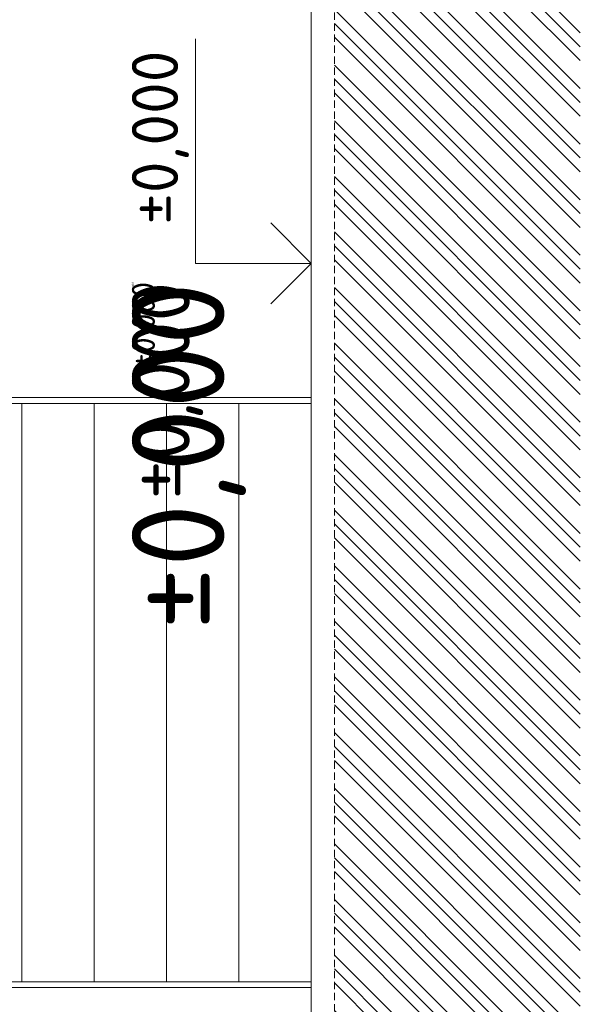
# Model space of a CAD drawing. Header units: millimetres. Extents: x -916886 to 3713765, y -2985421 to 1675785.
# Tile 512 of 656: x 216446 to 221290, y 256215 to 264727. Entities that reach past the tile are written whole.
import ezdxf
from ezdxf.enums import TextEntityAlignment as Align

# ---------------------------------------------------------------- set-up
doc = ezdxf.new("R2010")
doc.units = ezdxf.units.MM
doc.linetypes.add('HIDDEN', pattern=[9.525, 6.35, -3.175])
for name, color, linetype in [('0 @ 1', 7, 'Continuous'), ('0 @ 10', 7, 'Continuous'), ('0 @ 100', 7, 'Continuous'), ('0 @ 200', 7, 'Continuous'), ('0 @ 250 (1)', 7, 'Continuous'), ('0 @ 250 (2)', 7, 'Continuous'), ('0 @ 400', 7, 'Continuous')]:
    doc.layers.add(name, color=color, linetype=linetype)
for name, color, linetype, lineweight in [('A99_N_kce-pohl', 1, 'Continuous', 9), ('A99_N_koty-200', 5, 'Continuous', 5), ('A99_N_koty-200-vysk', 6, 'Continuous', 9), ('A99_S_kce-pohl', 7, 'Continuous', 5), ('A99_S_kce-rez-sil', 7, 'Continuous', 15), ('A99_S_sraf', 252, 'Continuous', 9)]:
    doc.layers.add(name, color=color, linetype=linetype, lineweight=lineweight)
doc.styles.add('A99_kota', font='isocpeur.ttf', dxfattribs={"height": 2})

# ---------------------------------------------------------------- blocks, each defined once
blk = doc.blocks.new('*U23')
at = {"color": 0, "linetype": 'ByBlock', "lineweight": -2}
blk.add_line((-3, 0), (7, 0), dxfattribs=at)
for points in [[(0, 0), (0, 5), (0, 5), (9.7, 5)], [(-1.75, 1.75), (0, 0), (1.75, 1.75)]]:
    blk.add_lwpolyline(points, dxfattribs=at)
at = {"color": 0, "linetype": 'ByBlock', "lineweight": -2, "style": 'A99_kota'}
for tag, p in [('VYSKA', (9.2, 7.75)), ('POPIS', (9.2, 4.5))]:
    blk.add_attdef(tag, text='', height=2, dxfattribs=at).set_placement(p, align=Align.TOP_RIGHT)
blk = doc.blocks.new('*U5606')
at = {"layer": 'A99_N_koty-200-vysk', "lineweight": 5}
ref = blk.add_blockref('*U23', (218965, 262620), dxfattribs=dict(at, xscale=200, yscale=200, zscale=200, rotation=90.00000000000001))
ref.add_attrib('VYSKA', '±0,000', dxfattribs={"layer": '0 @ 400', "color": 0, "linetype": 'ByBlock', "lineweight": -2, "height": 800, "rotation": 90, "style": 'A99_kota'}).set_placement((217415, 262460), align=Align.TOP_RIGHT)
ref = blk.add_blockref('*U23', (218965, 262620), dxfattribs=dict(at, xscale=200, yscale=200, zscale=200, rotation=90.00000000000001))
ref.add_attrib('VYSKA', '±0,000', dxfattribs={"layer": '0 @ 250 (1)', "color": 0, "linetype": 'ByBlock', "lineweight": -2, "height": 500, "rotation": 90, "style": 'A99_kota'}).set_placement((217415, 262460), align=Align.TOP_RIGHT)
ref = blk.add_blockref('*U23', (218965, 262620), dxfattribs=dict(at, xscale=200, yscale=200, zscale=200, rotation=90.00000000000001))
ref.add_attrib('VYSKA', '±0,000', dxfattribs={"layer": '0 @ 250 (2)', "color": 0, "linetype": 'ByBlock', "lineweight": -2, "height": 500, "rotation": 90, "style": 'A99_kota'}).set_placement((217415, 262460), align=Align.TOP_RIGHT)
ref = blk.add_blockref('*U23', (218965, 262620), dxfattribs=dict(at, xscale=200, yscale=200, zscale=200, rotation=90.00000000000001))
ref.add_attrib('VYSKA', '±0,000', dxfattribs={"layer": '0 @ 200', "color": 0, "linetype": 'ByBlock', "lineweight": -2, "height": 400, "rotation": 90, "style": 'A99_kota'}).set_placement((217415, 264460), align=Align.TOP_RIGHT)
ref = blk.add_blockref('*U23', (218965, 262620), dxfattribs=dict(at, xscale=200, yscale=200, zscale=200, rotation=90.00000000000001))
ref.add_attrib('VYSKA', '±0,000', dxfattribs={"layer": '0 @ 100', "color": 0, "linetype": 'ByBlock', "lineweight": -2, "height": 200, "rotation": 90, "style": 'A99_kota'}).set_placement((217415, 262460), align=Align.TOP_RIGHT)
ref = blk.add_blockref('*U23', (218965, 262620), dxfattribs=dict(at, xscale=200, yscale=200, zscale=200, rotation=90.00000000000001))
ref.add_attrib('VYSKA', '±0,000', dxfattribs={"layer": '0 @ 10', "color": 0, "linetype": 'ByBlock', "lineweight": -2, "height": 20, "rotation": 90, "style": 'A99_kota'}).set_placement((217415, 262460), align=Align.TOP_RIGHT)
ref = blk.add_blockref('*U23', (218965, 262620), dxfattribs=dict(at, xscale=200, yscale=200, zscale=200, rotation=90.00000000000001))
ref.add_attrib('VYSKA', '±0,000', dxfattribs={"layer": '0 @ 1', "color": 0, "linetype": 'ByBlock', "lineweight": -2, "height": 2, "rotation": 90, "style": 'A99_kota'}).set_placement((217415, 262460), align=Align.TOP_RIGHT)

msp = doc.modelspace()

# ---------------------------------------------------------------- hatches: boundary and pattern name
at = {"layer": 'A99_S_sraf', "linetype": 'Continuous', "lineweight": 0}
h = msp.add_hatch(dxfattribs=at)
h.set_pattern_fill('ZEM_PUVODNI', color=256, scale=85)
h.set_pattern_definition([(135, (213305, 187250), (-240.4163, -240.4163), []), (135, (213305, 187370.2), (-240.4163, -240.4163), []), (135, (213305, 187490.4), (-240.4163, -240.4163), [])])
h.paths.add_polyline_path([(219777.4, 169165), (219422.4, 181623.9), (219315.1, 185199.4), (219910.3, 185370.4), (219850, 185680), (219850, 186050), (219165, 186050), (219165, 270300), (221290, 270300), (221290, 169162.5)])

# ---------------------------------------------------------------- linework, layer by layer
at = {"layer": 'A99_N_kce-pohl', "color": 1, "linetype": 'Continuous', "lineweight": 5}
for points in [[(216465, 261410), (216465, 261410), (216465, 256410)], [(217090, 261410), (217090, 261410), (217090, 256410)], [(217715, 261410), (217715, 261410), (217715, 256410)], [(218340, 261410), (218340, 261410), (218340, 256410)]]:
    msp.add_lwpolyline(points, dxfattribs=at)
at = {"layer": 'A99_N_koty-200', "color": 1, "linetype": 'Continuous', "lineweight": 0}
for points in [[(218965, 261460), (213915, 261460), (213915, 256360), (218965, 256360)], [(218965, 261410), (213965, 261410), (213965, 256410), (218965, 256410)]]:
    msp.add_lwpolyline(points, close=True, dxfattribs=at)
at = {"layer": 'A99_S_kce-rez-sil', "color": 7, "linetype": 'Continuous', "lineweight": 15}
msp.add_line((218965, 213380), (218965, 270300), dxfattribs=at)
at = {"layer": 'A99_S_kce-rez-sil', "color": 7, "linetype": 'HIDDEN', "lineweight": 5, "ltscale": 10}
msp.add_line((219165, 186050), (219165, 270300), dxfattribs=at)

# ---------------------------------------------------------------- block references
at = {"layer": 'A99_S_kce-pohl', "color": 4, "linetype": 'Continuous', "lineweight": 0}
msp.add_blockref('*U5606', (0, 0), dxfattribs=at)

doc.saveas('drawing.dxf')
